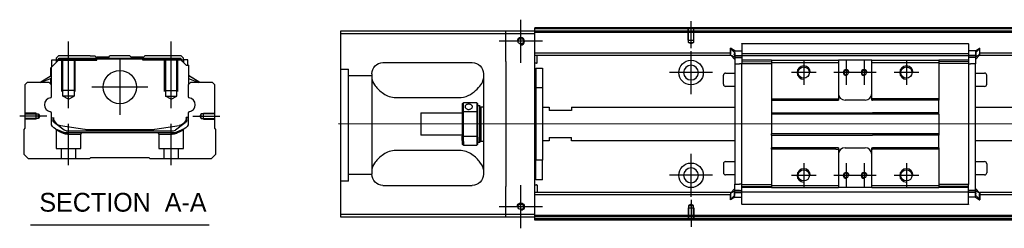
# Model space of a CAD drawing. Header units: millimetres. Extents: x -1108 to 3135, y -1596 to 860.
# Tile 547 of 649: x 647 to 1088, y -451 to -358. Entities that reach past the tile are written whole.
import ezdxf
from ezdxf.lldxf.tags import DXFTag

# ---------------------------------------------------------------- set-up
doc = ezdxf.new("R2010")
doc.units = ezdxf.units.MM
doc.layers.get('0').update_dxf_attribs({"linetype": 'CONTINUOUS'})
doc.styles.add('CHN', font='txt')
tags = doc.linetypes.add('DASHED', pattern=[25.72, 12.86, -12.86]).pattern_tags.tags
tags[6:7] = [DXFTag(74, 4), DXFTag(75, 0), DXFTag(340, '0'), DXFTag(46, 0.0), DXFTag(50, 0.0), DXFTag(44, 0.0), DXFTag(45, 0.0)]
tags[4:5] = [DXFTag(74, 4), DXFTag(75, 0), DXFTag(340, '0'), DXFTag(46, 0.0), DXFTag(50, 0.0), DXFTag(44, 0.0), DXFTag(45, 0.0)]

msp = doc.modelspace()

# ---------------------------------------------------------------- linework, layer by layer
at = {"ltscale": 0.2}
for p, q in [((871.69, -377.39), (871.69, -358.09)), ((947.94, -370.89), (947.94, -358.74)), ((669.05, -397.64), (669.05, -367.81)), ((715.05, -397.64), (715.05, -367.81)), ((881.34, -367.74), (862.04, -367.74)), ((947.94, -391.39), (947.94, -372.09)), ((692.05, -375.75), (692.05, -400.7)), ((998.44, -376.24), (998.44, -387.24)), ((1017.44, -376.24), (1017.44, -387.24)), ((1025.44, -376.24), (1025.44, -387.24)), ((1044.44, -376.24), (1044.44, -387.24)), ((957.59, -381.74), (938.29, -381.74)), ((1003.94, -381.74), (992.94, -381.74)), ((1022.94, -381.74), (1011.94, -381.74)), ((1030.94, -381.74), (1019.94, -381.74)), ((1049.94, -381.74), (1038.94, -381.74)), ((704.52, -388.23), (679.57, -388.23)), ((659.33, -401.23), (647.18, -401.23)), ((724.77, -401.23), (736.91, -401.23)), ((669.1, -423.23), (669.1, -404.73)), ((715, -423.23), (715, -404.73)), ((947.94, -437.34), (947.94, -418.04)), ((998.44, -422.24), (998.44, -433.24)), ((1017.44, -422.24), (1017.44, -433.24)), ((1025.44, -422.24), (1025.44, -433.24)), ((1044.44, -422.24), (1044.44, -433.24)), ((957.59, -427.69), (938.29, -427.69)), ((1003.94, -427.74), (992.94, -427.74)), ((1022.94, -427.74), (1011.94, -427.74)), ((1030.94, -427.74), (1019.94, -427.74)), ((1049.94, -427.74), (1038.94, -427.74)), ((871.69, -451.39), (871.69, -432.09)), ((947.94, -438.6), (947.94, -450.74)), ((881.34, -441.74), (862.04, -441.74))]:
    msp.add_line(p, q, dxfattribs=at)
at = {"linetype": 'Continuous'}
for p, q in [((864.94, -363.24), (790.94, -363.24)), ((790.94, -363.24), (790.94, -445.24)), ((790.94, -364.24), (864.94, -364.24)), ((864.94, -364.24), (864.94, -363.24)), ((877.94, -363.24), (864.94, -363.24)), ((864.94, -364.24), (877.94, -364.24)), ((864.94, -376.74), (864.94, -364.24)), ((877.94, -362.24), (877.94, -361.74)), ((1148.82, -362.24), (877.94, -362.24)), ((877.94, -363.24), (877.94, -362.24)), ((877.94, -364.24), (877.94, -363.24)), ((1148.58, -363.24), (877.94, -363.24)), ((877.94, -445.24), (877.94, -364.24)), ((970.69, -368.78), (1072.19, -368.78)), ((970.69, -368.83), (970.69, -374.14)), ((1072.19, -368.83), (1072.19, -374.14)), ((664.57, -374.23), (663.57, -375.23)), ((678.75, -374.23), (664.57, -374.23)), ((678.75, -374.23), (680.85, -374.23)), ((680.85, -374.23), (681.4, -374.78)), ((681.4, -374.78), (681.75, -374.78)), ((687.05, -374.78), (681.75, -374.78)), ((681.75, -375.28), (681.75, -374.78)), ((687.05, -374.78), (687.6, -374.23)), ((696.5, -374.23), (687.6, -374.23)), ((697.05, -374.78), (696.5, -374.23)), ((702.35, -374.78), (697.05, -374.78)), ((702.35, -374.78), (702.7, -374.78)), ((702.35, -375.28), (702.35, -374.78)), ((702.7, -374.78), (703.25, -374.23)), ((702.7, -374.78), (703.25, -374.23)), ((705.35, -374.23), (703.25, -374.23)), ((703.25, -374.23), (703.25, -374.23)), ((719.53, -374.23), (705.35, -374.23)), ((720.53, -375.23), (719.53, -374.23)), ((965.59, -373.06), (877.94, -373.06)), ((965.59, -374.06), (877.94, -374.06)), ((878.94, -377.39), (878.94, -374.06)), ((965.69, -370.87), (965.59, -370.87)), ((965.59, -373.41), (965.59, -370.87)), ((965.59, -370.97), (967.49, -372.95)), ((965.59, -373.76), (965.59, -373.41)), ((965.59, -373.76), (965.69, -373.76)), ((965.59, -373.86), (965.59, -373.76)), ((967.49, -375.84), (965.59, -373.86)), ((967.49, -372.02), (965.69, -370.87)), ((965.69, -370.87), (965.69, -373.41)), ((965.69, -373.76), (965.69, -373.41)), ((965.69, -373.76), (967.49, -374.91)), ((967.37, -374.06), (970.68, -374.06)), ((967.49, -372.02), (970.69, -372.02)), ((967.49, -374.01), (967.49, -375.06)), ((967.49, -374.91), (970.69, -374.91)), ((970.69, -373.21), (1072.19, -373.21)), ((970.69, -374.26), (970.69, -374.14)), ((970.69, -374.26), (970.69, -376.26)), ((1072.19, -374.26), (970.69, -374.26)), ((1075.39, -372.02), (1072.19, -372.02)), ((1072.2, -373.06), (1072.19, -373.06)), ((1072.19, -374.26), (1072.19, -374.14)), ((1072.19, -374.26), (1072.19, -374.14)), ((1072.19, -374.26), (1072.19, -376.26)), ((1075.39, -374.91), (1072.19, -374.91)), ((1075.51, -374.06), (1072.2, -374.06)), ((1075.39, -372.02), (1077.19, -370.87)), ((1077.29, -370.97), (1075.39, -372.95)), ((1077.19, -373.76), (1075.39, -374.91)), ((1075.39, -375.84), (1077.29, -373.86)), ((1075.39, -374.01), (1075.39, -375.06)), ((1077.19, -370.87), (1077.29, -370.87)), ((1077.19, -370.87), (1077.19, -373.41)), ((1077.19, -373.76), (1077.19, -373.41)), ((1077.29, -373.76), (1077.19, -373.76)), ((1077.29, -373.41), (1077.29, -370.87)), ((1196.21, -373.06), (1077.29, -373.06)), ((1077.29, -373.76), (1077.29, -373.41)), ((1077.29, -373.86), (1077.29, -373.76)), ((1195.97, -374.06), (1077.29, -374.06)), ((661.17, -379.68), (665.07, -375.78)), ((661.57, -376.08), (663.57, -376.08)), ((661.57, -379.28), (661.57, -376.08)), ((663.57, -375.23), (663.57, -376.08)), ((663.57, -376.08), (663.57, -377.28)), ((664.07, -376.23), (663.57, -376.23)), ((664.07, -376.14), (664.93, -375.28)), ((664.07, -376.78), (664.07, -376.14)), ((664.3, -376.24), (664.07, -376.14)), ((664.3, -376.24), (665.03, -375.51)), ((664.3, -376.54), (664.3, -376.24)), ((664.93, -375.28), (719.17, -375.28)), ((665.03, -375.51), (664.93, -375.28)), ((665.03, -375.51), (719.07, -375.51)), ((719.03, -375.78), (665.07, -375.78)), ((721.73, -378.48), (719.03, -375.78)), ((719.07, -375.51), (719.17, -375.28)), ((719.8, -376.24), (719.07, -375.51)), ((720.03, -376.14), (719.17, -375.28)), ((719.8, -376.24), (720.03, -376.14)), ((719.8, -376.54), (719.8, -376.24)), ((720.03, -376.78), (720.03, -376.14)), ((720.53, -376.23), (720.03, -376.23)), ((720.53, -376.08), (720.53, -375.23)), ((722.53, -376.08), (720.53, -376.08)), ((720.53, -376.08), (720.53, -377.28)), ((721.73, -378.48), (722.88, -378.48)), ((722.53, -378.48), (722.53, -376.08)), ((722.53, -376.08), (722.53, -376.08)), ((722.88, -378.48), (722.88, -385.73)), ((722.88, -378.48), (722.93, -378.48)), ((722.93, -383.12), (722.93, -378.48)), ((722.93, -378.48), (723.03, -378.48)), ((723.03, -383.19), (723.03, -378.48)), ((809.94, -377.24), (849.94, -377.24)), ((864.94, -376.74), (864.94, -432.74)), ((878.74, -377.59), (877.94, -377.59)), ((967.49, -375.06), (967.49, -377.76)), ((967.49, -377.76), (969.69, -377.76)), ((967.49, -377.76), (967.49, -431.72)), ((970.69, -377.76), (969.69, -377.76)), ((983.94, -376.26), (970.69, -376.26)), ((970.69, -376.26), (970.69, -376.99)), ((970.69, -376.99), (983.94, -376.76)), ((970.69, -376.99), (970.69, -377.72)), ((970.69, -377.72), (983.94, -377.63)), ((970.69, -431.76), (970.69, -377.72)), ((983.94, -376.26), (983.94, -377.26)), ((983.94, -377.26), (983.94, -393.54)), ((1013.69, -376.26), (1013.94, -376.26)), ((1013.69, -377.26), (1013.94, -377.26)), ((1013.94, -376.26), (1013.94, -377.26)), ((1028.94, -376.26), (1013.94, -376.26)), ((1013.94, -377.26), (1013.94, -393.54)), ((1028.94, -376.26), (1058.94, -376.26)), ((1028.94, -377.26), (1028.94, -376.26)), ((1028.94, -377.26), (1058.94, -377.26)), ((1028.94, -393.54), (1028.94, -377.26)), ((1058.94, -376.26), (1058.94, -377.26)), ((1072.19, -376.26), (1058.94, -376.26)), ((1072.19, -376.99), (1058.94, -376.76)), ((1058.94, -377.26), (1058.94, -393.54)), ((1072.19, -377.72), (1058.94, -377.63)), ((1072.19, -376.26), (1072.19, -376.99)), ((1072.19, -376.99), (1072.19, -377.72)), ((1072.19, -377.72), (1072.19, -431.76)), ((1072.19, -377.76), (1073.19, -377.76)), ((1075.39, -377.76), (1073.19, -377.76)), ((1075.39, -375.06), (1075.39, -377.76)), ((1075.39, -434.57), (1075.39, -377.76)), ((656.16, -386.23), (661.22, -383.09)), ((661.07, -383.19), (661.07, -379.78)), ((661.17, -383.12), (661.17, -379.68)), ((661.22, -379.63), (661.22, -385.73)), ((727.94, -386.23), (722.88, -383.09)), ((727.94, -386.23), (723.03, -383.18)), ((804.94, -382.24), (804.94, -427.24)), ((854.94, -382.24), (854.94, -427.24)), ((878.44, -379.74), (881.44, -379.74)), ((878.44, -379.74), (878.44, -388.49)), ((881.44, -379.74), (881.44, -388.49)), ((962.44, -386.97), (962.44, -382.97)), ((962.44, -382.97), (962.44, -382.97)), ((963.44, -381.97), (967.49, -381.97)), ((1075.39, -381.97), (1079.44, -381.97)), ((1080.44, -386.97), (1080.44, -382.97)), ((650.55, -386.23), (649.55, -387.23)), ((649.55, -387.23), (649.55, -406.68)), ((660.37, -386.23), (650.55, -386.23)), ((661.22, -384.43), (656.71, -386.23)), ((661.37, -387.23), (660.37, -386.23)), ((661.07, -386.93), (661.07, -384.49)), ((661.17, -387.03), (661.17, -384.45)), ((661.37, -392.54), (661.37, -387.23)), ((723.73, -386.23), (722.73, -387.23)), ((722.73, -387.23), (722.73, -392.54)), ((722.88, -384.43), (727.39, -386.23)), ((722.93, -387.03), (722.93, -384.45)), ((723.03, -386.92), (723.03, -384.49)), ((733.55, -386.23), (723.73, -386.23)), ((734.55, -387.23), (733.55, -386.23)), ((734.55, -406.68), (734.55, -387.23)), ((967.49, -387.97), (963.44, -387.97)), ((1079.44, -387.97), (1075.39, -387.97)), ((877.94, -390.34), (878.44, -390.34)), ((881.44, -388.49), (878.44, -388.49)), ((878.44, -388.49), (878.44, -420.99)), ((881.44, -388.49), (881.44, -420.99)), ((814.94, -392.84), (844.94, -392.84)), ((845.44, -395.74), (845.44, -399.33)), ((851.94, -395.24), (845.94, -395.24)), ((845.94, -399.2), (845.94, -395.24)), ((851.94, -395.24), (851.94, -399.2)), ((852.44, -399.33), (852.44, -395.74)), ((852.44, -396.49), (853.14, -396.49)), ((853.14, -396.49), (853.44, -396.79)), ((853.14, -396.49), (853.14, -410.58)), ((853.44, -410.36), (853.44, -396.79)), ((878.44, -393.34), (877.94, -393.34)), ((983.94, -393.54), (1012.83, -393.54)), ((983.94, -393.54), (983.94, -394.09)), ((983.94, -394.09), (1013.94, -394.09)), ((983.94, -394.09), (983.94, -399.74)), ((1013.94, -393.54), (1013.94, -394.09)), ((1025.94, -394.09), (1016.94, -394.09)), ((1028.94, -394.09), (1028.94, -393.54)), ((1028.94, -394.09), (1029.19, -394.09)), ((1045.19, -394.09), (1029.19, -394.09)), ((1058.94, -394.09), (1045.19, -394.09)), ((1058.94, -393.54), (1058.94, -394.09)), ((1058.94, -399.74), (1058.94, -394.09)), ((661.37, -404.16), (661.37, -399.77)), ((722.73, -399.77), (722.73, -404.16)), ((826.94, -399.74), (845.44, -399.74)), ((826.94, -399.74), (826.94, -409.74)), ((845.44, -399.33), (845.44, -410.15)), ((845.94, -410.29), (845.94, -399.2)), ((845.94, -399.2), (851.94, -399.2)), ((851.94, -399.2), (851.94, -410.29)), ((852.44, -410.15), (852.44, -399.33)), ((853.44, -397.59), (853.94, -397.09)), ((853.94, -397.09), (854.94, -397.09)), ((853.94, -412.39), (853.94, -397.09)), ((881.44, -397.24), (884.44, -397.24)), ((884.44, -397.24), (884.44, -398.74)), ((894.44, -398.74), (884.44, -398.74)), ((894.44, -397.24), (967.49, -397.24)), ((894.44, -397.24), (894.44, -398.74)), ((983.94, -399.74), (1029.19, -399.74)), ((983.94, -399.74), (983.94, -400.29)), ((1058.94, -400.29), (983.94, -400.29)), ((983.94, -400.29), (983.94, -409.19)), ((1045.19, -399.74), (1029.19, -399.74)), ((1058.94, -399.74), (1045.19, -399.74)), ((1058.94, -400.29), (1058.94, -399.74)), ((1058.94, -400.29), (1058.94, -409.19)), ((1075.39, -397.24), (1190.39, -397.24)), ((662.07, -401.88), (662.07, -402.96)), ((662.37, -401.88), (662.37, -402.92)), ((662.76, -404.23), (662.69, -404.17)), ((667.17, -407.44), (662.76, -404.23)), ((665.44, -405.36), (676.35, -407.09)), ((707.75, -407.09), (718.66, -405.36)), ((721.34, -404.23), (716.92, -407.44)), ((721.41, -404.17), (721.34, -404.23)), ((722.73, -401.88), (721.73, -401.88)), ((721.73, -401.88), (721.73, -402.92)), ((722.03, -402.96), (722.03, -401.88)), ((649.55, -406.68), (649.05, -407.18)), ((649.05, -407.18), (649.05, -418.23)), ((668.06, -407.73), (716.04, -407.73)), ((715.54, -408.73), (668.56, -408.73)), ((678, -407.23), (706.1, -407.23)), ((720.87, -406.93), (717.45, -408.35)), ((735.05, -407.18), (734.55, -406.68)), ((735.05, -418.23), (735.05, -407.18)), ((845.44, -409.74), (826.94, -409.74)), ((845.44, -412.17), (845.44, -410.15)), ((852.44, -413.74), (852.44, -410.15)), ((1058.94, -409.19), (983.94, -409.19)), ((983.94, -409.74), (983.94, -409.19)), ((983.94, -409.74), (1029.19, -409.74)), ((983.94, -409.74), (983.94, -415.39)), ((1045.19, -409.74), (1029.19, -409.74)), ((1058.94, -409.74), (1045.19, -409.74)), ((1058.94, -409.19), (1058.94, -409.74)), ((1058.94, -415.39), (1058.94, -409.74)), ((845.44, -412.17), (845.44, -413.74)), ((851.94, -410.29), (845.94, -410.29)), ((845.94, -412.52), (845.94, -410.29)), ((845.94, -412.52), (845.94, -414.24)), ((845.94, -414.24), (851.94, -414.24)), ((851.94, -410.29), (851.94, -412.52)), ((851.94, -412.52), (851.94, -414.24)), ((853.14, -412.99), (852.44, -412.99)), ((853.14, -412.99), (853.14, -410.58)), ((853.44, -412.69), (853.14, -412.99)), ((853.44, -410.36), (853.44, -412.69)), ((853.44, -411.89), (853.94, -412.39)), ((853.94, -412.39), (854.94, -412.39)), ((884.44, -412.24), (881.44, -412.24)), ((884.44, -410.74), (894.44, -410.74)), ((884.44, -410.74), (884.44, -412.24)), ((894.44, -412.24), (894.44, -410.74)), ((967.49, -412.24), (894.44, -412.24)), ((1186.77, -412.24), (1075.39, -412.24)), ((649.05, -418.23), (651.05, -420.23)), ((733.05, -420.23), (735.05, -418.23)), ((844.94, -416.65), (814.94, -416.65)), ((877.94, -416.15), (878.44, -416.15)), ((1013.94, -415.39), (983.94, -415.39)), ((983.94, -415.94), (983.94, -415.39)), ((1012.83, -415.94), (983.94, -415.94)), ((983.94, -415.94), (983.94, -432.22)), ((1013.94, -415.39), (1013.94, -415.94)), ((1013.94, -415.94), (1013.94, -432.22)), ((1016.94, -415.39), (1025.94, -415.39)), ((1028.94, -415.94), (1028.94, -415.39)), ((1028.94, -432.22), (1028.94, -415.94)), ((1045.19, -415.39), (1029.19, -415.39)), ((1058.94, -415.39), (1045.19, -415.39)), ((1058.94, -415.39), (1058.94, -415.94)), ((1058.94, -415.94), (1058.94, -432.22)), ((651.05, -420.23), (678.55, -420.23)), ((678.55, -420.23), (679.05, -419.73)), ((679.05, -419.73), (705.05, -419.73)), ((705.05, -419.73), (705.55, -420.23)), ((705.55, -420.23), (733.05, -420.23)), ((878.44, -419.15), (877.94, -419.15)), ((881.44, -420.99), (878.44, -420.99)), ((878.44, -429.74), (878.44, -420.99)), ((881.44, -429.74), (881.44, -420.99)), ((962.44, -422.52), (962.44, -426.52)), ((963.44, -421.52), (967.49, -421.52)), ((1075.39, -421.52), (1079.44, -421.52)), ((1080.44, -422.52), (1080.44, -426.52)), ((967.49, -427.52), (963.44, -427.52)), ((1079.44, -427.52), (1075.39, -427.52)), ((1080.44, -426.52), (1080.44, -426.52)), ((809.94, -432.24), (849.94, -432.24)), ((877.94, -431.9), (878.74, -431.9)), ((881.44, -429.74), (878.44, -429.74)), ((878.94, -432.1), (878.94, -435.42)), ((967.49, -434.42), (967.49, -431.72)), ((967.49, -431.72), (969.69, -431.72)), ((970.69, -431.72), (969.69, -431.72)), ((970.69, -432.49), (970.69, -431.76)), ((970.69, -431.76), (983.94, -431.86)), ((983.94, -432.22), (983.94, -433.22)), ((1013.69, -432.22), (1013.94, -432.22)), ((1013.94, -432.22), (1013.94, -433.22)), ((1028.94, -432.22), (1058.94, -432.22)), ((1028.94, -433.22), (1028.94, -432.22)), ((1072.19, -431.76), (1058.94, -431.86)), ((1058.94, -432.22), (1058.94, -433.22)), ((1072.19, -433.22), (1072.19, -431.72)), ((864.94, -445.24), (864.94, -432.74)), ((965.59, -435.42), (877.94, -435.42)), ((965.59, -436.42), (877.94, -436.42)), ((967.49, -433.64), (965.59, -435.62)), ((965.59, -435.62), (965.59, -435.72)), ((965.59, -435.72), (965.59, -436.08)), ((965.59, -435.72), (965.69, -435.72)), ((965.59, -436.08), (965.59, -438.62)), ((965.59, -438.52), (967.49, -436.54)), ((965.69, -435.72), (967.49, -434.57)), ((965.69, -435.72), (965.69, -436.08)), ((965.69, -438.62), (965.69, -436.08)), ((967.37, -435.42), (970.68, -435.42)), ((967.49, -435.48), (967.49, -434.42)), ((967.49, -434.57), (970.69, -434.57)), ((970.69, -432.49), (983.94, -432.72)), ((970.69, -433.22), (970.69, -432.49)), ((970.69, -435.22), (970.69, -433.22)), ((983.9, -433.22), (970.69, -433.22)), ((1072.19, -435.22), (970.69, -435.22)), ((970.69, -440.65), (970.69, -435.22)), ((970.69, -435.22), (970.69, -435.35)), ((1013.69, -433.22), (1013.94, -433.22)), ((1028.94, -433.22), (1013.94, -433.22)), ((1028.94, -433.22), (1058.94, -433.22)), ((1072.19, -432.49), (1058.94, -432.72)), ((1072.19, -433.22), (1058.94, -433.22)), ((1072.19, -435.22), (1072.19, -433.22)), ((1075.39, -434.57), (1072.19, -434.57)), ((1072.19, -435.22), (1072.19, -435.35)), ((1072.19, -435.22), (1072.19, -435.35)), ((1072.19, -440.65), (1072.19, -435.35)), ((1075.51, -435.42), (1072.2, -435.42)), ((1075.39, -433.64), (1077.29, -435.62)), ((1075.39, -435.48), (1075.39, -434.42)), ((1077.19, -435.72), (1075.39, -434.57)), ((1077.29, -438.52), (1075.39, -436.54)), ((1077.19, -435.72), (1077.19, -436.08)), ((1077.29, -435.72), (1077.19, -435.72)), ((1077.19, -438.62), (1077.19, -436.08)), ((1181.19, -435.42), (1077.29, -435.42)), ((1077.29, -435.62), (1077.29, -435.72)), ((1077.29, -435.72), (1077.29, -436.08)), ((1077.29, -436.08), (1077.29, -438.62)), ((1180.94, -436.42), (1077.29, -436.42)), ((965.69, -438.62), (965.59, -438.62)), ((967.49, -437.47), (965.69, -438.62)), ((967.49, -437.47), (970.69, -437.47)), ((1072.19, -440.7), (970.69, -440.7)), ((1075.39, -437.47), (1072.19, -437.47)), ((1075.39, -437.47), (1077.19, -438.62)), ((1077.19, -438.62), (1077.29, -438.62)), ((790.94, -445.24), (790.94, -446.24)), ((864.94, -445.24), (790.94, -445.24)), ((864.94, -446.24), (864.94, -445.24)), ((877.94, -445.24), (864.94, -445.24)), ((877.94, -446.24), (877.94, -445.24)), ((790.94, -446.24), (864.94, -446.24)), ((864.94, -446.24), (877.94, -446.24)), ((1128.58, -446.24), (877.94, -446.24)), ((877.94, -447.24), (877.94, -446.24)), ((1128.34, -447.24), (877.94, -447.24)), ((877.94, -447.74), (877.94, -447.24))]:
    msp.add_line(p, q, dxfattribs=at)
at = {"linetype": 'DASHED'}
for p, q in [((1417.94, -363.74), (877.94, -363.74)), ((970.69, -368.83), (970.69, -368.78)), ((1072.19, -368.83), (1072.19, -368.78)), ((681.4, -376.23), (681.4, -374.78)), ((702.7, -376.23), (702.7, -374.78)), ((664.07, -376.23), (681.75, -376.23)), ((681.75, -376.23), (681.75, -375.28)), ((702.35, -376.23), (702.35, -375.28)), ((720.03, -376.23), (702.35, -376.23)), ((720.53, -376.23), (720.53, -376.08)), ((722.53, -378.23), (722.53, -378.23)), ((969.69, -375.06), (967.49, -375.06)), ((970.69, -375.06), (970.19, -375.06)), ((970.69, -375.56), (970.69, -375.56)), ((1072.19, -375.56), (1072.19, -375.56)), ((723.09, -383.23), (723.09, -383.23)), ((983.91, -384.94), (983.94, -384.94)), ((663.55, -407.4), (663.55, -415.73)), ((668.6, -409.23), (674.55, -409.23)), ((674.55, -409.23), (675.05, -408.73)), ((674.55, -415.73), (674.55, -409.23)), ((709, -408.73), (709.5, -409.23)), ((709.5, -409.23), (709.5, -415.73)), ((709.5, -409.23), (715.49, -409.23)), ((720.5, -415.73), (720.5, -407.42)), ((663.55, -415.73), (669.05, -415.73)), ((665.75, -415.73), (665.75, -420.23)), ((669.05, -415.73), (674.55, -415.73)), ((672.35, -420.23), (672.35, -415.73)), ((709.5, -415.73), (720.5, -415.73)), ((711.7, -415.73), (711.7, -420.23)), ((718.3, -420.23), (718.3, -415.73)), ((794.44, -430.26), (790.94, -430.26)), ((969.69, -434.42), (967.49, -434.42)), ((970.69, -434.42), (970.19, -434.42)), ((970.69, -433.92), (970.69, -433.92)), ((1072.19, -433.92), (1072.19, -433.92)), ((1072.19, -434.42), (1072.69, -434.42)), ((970.69, -440.65), (970.69, -440.7)), ((1072.19, -440.65), (1072.19, -440.7)), ((1128.7, -445.74), (877.94, -445.74))]:
    msp.add_line(p, q, dxfattribs=at)
at = {"linetype": 'DASHED', "ltscale": 0.1}
for p, q in [((946.64, -367.24), (946.64, -362.24)), ((946.86, -368.24), (946.86, -362.24)), ((949.01, -362.24), (949.01, -368.24)), ((949.24, -367.24), (949.24, -362.24)), ((946.64, -367.24), (949.24, -367.24)), ((947.94, -368.88), (946.86, -368.24)), ((946.86, -368.24), (949.01, -368.24)), ((949.01, -368.24), (947.94, -368.88)), ((666.05, -390.23), (666.05, -376.23)), ((666.55, -392.23), (666.55, -376.23)), ((671.55, -376.23), (671.55, -392.23)), ((672.05, -390.23), (672.05, -376.23)), ((712.05, -390.23), (712.05, -376.23)), ((712.55, -376.23), (712.55, -392.23)), ((717.55, -392.23), (717.55, -376.23)), ((718.05, -390.23), (718.05, -376.23)), ((672.05, -389.78), (666.05, -389.78)), ((671.55, -392.23), (666.55, -392.23)), ((669.05, -393.67), (666.55, -392.23)), ((669.05, -393.67), (671.55, -392.23)), ((712.05, -389.78), (718.05, -389.78)), ((712.55, -392.23), (717.55, -392.23)), ((715.05, -393.67), (712.55, -392.23)), ((715.05, -393.67), (717.55, -392.23)), ((654.55, -399.93), (649.55, -399.93)), ((649.55, -400.15), (655.55, -400.15)), ((654.55, -402.53), (654.55, -399.93)), ((655.55, -400.15), (656.19, -401.23)), ((655.55, -402.3), (655.55, -400.15)), ((656.19, -401.23), (655.55, -402.3)), ((728.55, -400.15), (727.91, -401.23)), ((727.91, -401.23), (728.55, -402.3)), ((734.55, -400.15), (728.55, -400.15)), ((728.55, -402.3), (728.55, -400.15)), ((729.55, -402.53), (729.55, -399.93)), ((729.55, -399.93), (734.55, -399.93)), ((655.55, -402.3), (649.55, -402.3)), ((654.55, -402.53), (649.55, -402.53)), ((728.55, -402.3), (734.55, -402.3)), ((729.55, -402.53), (734.55, -402.53)), ((947.94, -440.6), (946.86, -441.25)), ((949.01, -441.25), (947.94, -440.6)), ((946.64, -442.24), (949.24, -442.24)), ((946.64, -442.24), (946.64, -447.24)), ((946.86, -441.25), (946.86, -447.24)), ((946.86, -441.25), (949.01, -441.25)), ((949.01, -447.24), (949.01, -441.25)), ((949.24, -442.24), (949.24, -447.24))]:
    msp.add_line(p, q, dxfattribs=at)
at = {"linetype": 'DASHED', "ltscale": 0.3}
for p, q in [((790.94, -380.26), (794.44, -380.26)), ((794.44, -430.26), (794.44, -380.26)), ((804.94, -383.26), (794.44, -383.26)), ((804.94, -427.26), (794.44, -427.26))]:
    msp.add_line(p, q, dxfattribs=at)
for p, q in [((1431.94, -404.79), (789.94, -404.74)), ((652.04, -449.86), (732.08, -449.86))]:
    msp.add_line(p, q)
for centre in [(871.69, -367.74), (871.69, -441.74)]:
    msp.add_circle(centre, 1.25)
at = {"linetype": 'Continuous'}
for centre, radius in [((947.94, -381.74), 5.5), ((998.44, -381.74), 2.5), ((1044.44, -381.74), 2.5), ((692.05, -388.23), 7.47), ((947.94, -427.69), 5.5), ((998.44, -427.74), 2.5), ((1044.44, -427.74), 2.5)]:
    msp.add_circle(centre, radius, dxfattribs=at)
at = {"linetype": 'Continuous', "extrusion": (0, 0, -1)}
for centre, radius in [((-947.94, -381.74), 3.3), ((-1017.44, -381.74), 1.05), ((-1025.44, -381.74), 1.05), ((-1017.44, -427.74), 1.05), ((-1025.44, -427.74), 1.05)]:
    msp.add_circle(centre, radius, dxfattribs=at)
at = {"linetype": 'Continuous', "extrusion": (-6.12303e-17, 0, -1)}
msp.add_circle((-947.94, -427.69), 3.3, dxfattribs=at)
at = {"linetype": 'Continuous'}
for centre, radius, start, end in [((871.69, -367.74), 1.65, 270, 180), ((878.74, -377.39), 0.2, 270, 0), ((963.44, -382.97), 1, 90, 180), ((1079.44, -382.97), 1, 0, 90), ((963.44, -386.97), 1, 180, 270), ((1079.44, -386.97), 1, 270, 0), ((660.87, -392.54), 0.5, 285.1919, 0), ((723.23, -392.54), 0.5, 180, 254.8081), ((1016.94, -391.09), 3, 180, 270), ((1025.94, -391.09), 3, 270, 360), ((660.87, -399.77), 0.5, 0, 74.8081), ((723.23, -399.77), 0.5, 105.1919, 180), ((666.07, -401.41), 4, 202.3316, 260.9414), ((718.03, -401.41), 4, 337.6678, 353.1681), ((718.03, -401.41), 3.77, 349.0413, 352.7469), ((678, -396.73), 10.5, 260.9414, 270), ((706.1, -396.73), 10.5, 270, 279.0586), ((716.04, -406.23), 1.5, 270, 306.0274), ((1016.94, -418.39), 3, 90, 180), ((1025.94, -418.39), 3, 0, 90), ((963.44, -422.52), 1, 90, 180), ((1079.44, -422.52), 1, 0, 90), ((963.44, -426.52), 1, 180, 270), ((1079.44, -426.52), 1, 270, 0), ((878.74, -432.1), 0.2, 0, 90)]:
    msp.add_arc(centre, radius, start, end, dxfattribs=at)
at = {"linetype": 'Continuous', "extrusion": (-6.12303e-17, 0, -1)}
for centre, radius, start, end in [((-809.94, -382.24), 5, 0, 90), ((-849.94, -382.24), 5, 90, 180), ((-809.94, -427.24), 5, 270, 0), ((-849.94, -427.24), 5, 180, 270), ((-871.69, -441.74), 1.65, 0, 270)]:
    msp.add_arc(centre, radius, start, end, dxfattribs=at)
for centre, radius, start, end in [((998.44, -381.74), 3, 0, 270), ((1044.44, -381.74), 3, 0, 270), ((1017.44, -381.74), 1.3, 0, 270), ((1025.44, -381.74), 1.3, 0, 270), ((661.49, -396.16), 3.17, 98.9371, 261.0629), ((722.61, -396.16), 3.17, 278.9371, 81.0629), ((998.44, -427.74), 3, 0, 270), ((1017.44, -427.74), 1.3, 0, 270), ((1025.44, -427.74), 1.3, 0, 270), ((1044.44, -427.74), 3, 0, 270)]:
    msp.add_arc(centre, radius, start, end)
at = {"linetype": 'Continuous', "extrusion": (0, 0, -1)}
for centre, radius, start, end in [((-664.37, -404.16), 3, 292.4327, 0), ((-663.57, -402.96), 1.5, 306.0274, 0), ((-666.07, -401.41), 4, 337.6678, 353.1681), ((-666.07, -401.41), 3.77, 349.0413, 352.7469), ((-718.03, -401.41), 4, 202.3316, 260.9414), ((-719.73, -404.16), 3, 180, 247.5673), ((-720.53, -402.96), 1.5, 180, 233.9726), ((-668.56, -403.73), 5, 270, 292.4327), ((-668.06, -406.23), 1.5, 270, 306.0274), ((-715.54, -403.73), 5, 247.5673, 270)]:
    msp.add_arc(centre, radius, start, end, dxfattribs=at)
at = {"linetype": 'Continuous'}
for points, degree in [([(1148.94, -361.74), (877.94, -361.74)], 1), ([(967.33, -373.71), (967.35, -373.53), (967.36, -373.36), (967.38, -373.19)], 3), ([(967.33, -373.85), (967.34, -373.92), (967.36, -374), (967.37, -374.07)], 3), ([(1075.55, -373.71), (1075.53, -373.53), (1075.52, -373.36), (1075.5, -373.19)], 3), ([(1075.55, -373.85), (1075.53, -373.92), (1075.52, -374), (1075.51, -374.07)], 3), ([(967.49, -375.06), (968.49, -375.06)], 1), ([(968.49, -375.06), (970.69, -375.06)], 1), ([(983.94, -376.26), (1013.69, -376.26)], 1), ([(983.94, -377.26), (1013.69, -377.26)], 1), ([(1075.39, -375.06), (1072.19, -375.06)], 1), ([(661.22, -385.73), (661.22, -386.33)], 1), ([(661.22, -386.33), (661.22, -387.08)], 1), ([(722.88, -385.73), (722.88, -386.33)], 1), ([(722.88, -386.33), (722.88, -387.08)], 1), ([(804.94, -384.45), (804.94, -385.2), (805.41, -386.18), (806.18, -387.24)], 3), ([(845.44, -395.74), (845.61, -395.58), (845.77, -395.41), (845.94, -395.24)], 3), ([(851.94, -395.24), (852.11, -395.41), (852.27, -395.58), (852.44, -395.74)], 3), ([(1012.83, -393.54), (1013.83, -393.54)], 1), ([(1013.94, -393.54), (1013.83, -393.54)], 1), ([(1028.94, -393.54), (1029.19, -393.54)], 1), ([(1045.19, -393.54), (1029.19, -393.54)], 1), ([(1058.94, -393.54), (1045.19, -393.54)], 1), ([(845.94, -399.2), (845.77, -399.24), (845.61, -399.29), (845.44, -399.33)], 3), ([(851.94, -399.2), (852.11, -399.24), (852.27, -399.29), (852.44, -399.33)], 3), ([(845.94, -410.29), (845.77, -410.24), (845.61, -410.2), (845.44, -410.15)], 3), ([(851.94, -410.29), (852.11, -410.24), (852.27, -410.2), (852.44, -410.15)], 3), ([(845.94, -414.24), (845.77, -414.08), (845.61, -413.91), (845.44, -413.74)], 3), ([(852.44, -413.74), (852.27, -413.91), (852.11, -414.08), (851.94, -414.24)], 3), ([(1012.83, -415.94), (1013.83, -415.94)], 1), ([(1013.94, -415.94), (1013.83, -415.94)], 1), ([(1028.94, -415.39), (1029.19, -415.39)], 1), ([(1028.94, -415.94), (1029.19, -415.94)], 1), ([(1045.19, -415.94), (1029.19, -415.94)], 1), ([(1058.94, -415.94), (1045.19, -415.94)], 1), ([(806.18, -422.24), (805.41, -423.31), (804.94, -424.28), (804.94, -425.03)], 3), ([(854.94, -425.03), (854.94, -424.28), (854.47, -423.32), (853.69, -422.24)], 3), ([(983.94, -432.22), (997.69, -432.22)], 1), ([(997.69, -432.22), (998.69, -432.22)], 1), ([(998.69, -432.22), (1013.69, -432.22)], 1), ([(967.33, -435.64), (967.34, -435.56), (967.36, -435.49), (967.37, -435.41)], 3), ([(967.33, -435.78), (967.35, -435.96), (967.36, -436.13), (967.38, -436.29)], 3), ([(967.49, -434.42), (968.49, -434.42)], 1), ([(968.49, -434.42), (970.69, -434.42)], 1), ([(983.94, -433.22), (997.69, -433.22)], 1), ([(997.69, -433.22), (998.69, -433.22)], 1), ([(998.69, -433.22), (1013.69, -433.22)], 1), ([(1075.39, -434.42), (1072.19, -434.42)], 1), ([(1075.55, -435.64), (1075.53, -435.56), (1075.52, -435.49), (1075.51, -435.41)], 3), ([(1128.22, -447.74), (877.94, -447.74)], 1)]:
    msp.add_open_spline(points, degree=degree, dxfattribs=at)
for points, knots in [([(967.49, -372.02), (967.5, -372.04), (967.5, -372.11), (967.48, -372.33), (967.46, -372.48), (967.41, -372.87), (967.39, -373.1), (967.35, -373.46), (967.34, -373.58), (967.33, -373.71)], [0, 0, 0, 0, 0.287722, 0.287722, 0.57524, 0.57524, 0.866218, 0.866218, 1, 1, 1, 1]), ([(967.33, -373.85), (967.33, -373.82), (967.33, -373.8), (967.33, -373.76), (967.33, -373.73), (967.33, -373.71)], [0, 0, 0, 0, 0.477374, 0.477374, 1, 1, 1, 1]), ([(967.37, -374.07), (967.38, -374.15), (967.39, -374.23), (967.42, -374.43), (967.44, -374.56), (967.47, -374.75), (967.48, -374.82), (967.49, -374.89), (967.49, -374.91), (967.49, -374.91)], [0, 0, 0, 0, 0.160093, 0.160093, 0.46629, 0.46629, 0.769268, 0.769268, 1, 1, 1, 1]), ([(1075.39, -372.02), (1075.38, -372.04), (1075.38, -372.11), (1075.4, -372.33), (1075.42, -372.48), (1075.46, -372.87), (1075.49, -373.1), (1075.53, -373.46), (1075.54, -373.58), (1075.55, -373.71)], [0, 0, 0, 0, 0.287722, 0.287722, 0.57524, 0.57524, 0.866218, 0.866218, 1, 1, 1, 1]), ([(1075.51, -374.07), (1075.5, -374.15), (1075.49, -374.23), (1075.46, -374.43), (1075.44, -374.56), (1075.41, -374.75), (1075.4, -374.82), (1075.39, -374.89), (1075.39, -374.91), (1075.39, -374.91)], [0, 0, 0, 0, 0.160093, 0.160093, 0.46629, 0.46629, 0.769268, 0.769268, 1, 1, 1, 1]), ([(1075.55, -373.85), (1075.55, -373.82), (1075.55, -373.8), (1075.55, -373.76), (1075.55, -373.73), (1075.55, -373.71)], [0, 0, 0, 0, 0.477374, 0.477374, 1, 1, 1, 1]), ([(806.18, -387.24), (807.01, -388.38), (808.14, -389.6), (811.02, -391.81), (812.88, -392.84), (814.94, -392.84)], [0, 0, 0, 0, 0.5, 0.5, 1, 1, 1, 1]), ([(844.94, -392.84), (846.46, -392.84), (847.88, -392.28), (850.28, -390.82), (851.27, -389.96), (853.83, -387.34), (854.94, -385.62), (854.94, -384.45)], [0, 0, 0, 0, 0.25, 0.25, 0.5, 0.5, 1, 1, 1, 1]), ([(849.99, -396.96), (849.99, -396.83), (849.96, -396.71), (849.84, -396.47), (849.75, -396.37), (849.52, -396.18), (849.38, -396.1), (849.07, -395.98), (848.89, -395.94), (848.53, -395.89), (848.34, -395.88), (847.98, -395.9), (847.79, -395.93), (847.46, -396.03), (847.31, -396.1), (847.05, -396.26), (846.94, -396.36), (846.78, -396.58), (846.72, -396.7), (846.69, -396.87), (846.69, -396.92), (846.69, -396.96)], [0, 0, 0, 0, 0.106605, 0.106605, 0.21316, 0.21316, 0.320465, 0.320465, 0.42832, 0.42832, 0.535356, 0.535356, 0.641477, 0.641477, 0.748016, 0.748016, 0.855648, 0.855648, 0.963354, 0.963354, 1, 1, 1, 1]), ([(846.69, -396.96), (846.69, -397.09), (846.72, -397.23), (846.84, -397.49), (846.93, -397.61), (847.16, -397.83), (847.3, -397.93), (847.61, -398.09), (847.79, -398.15), (848.15, -398.22), (848.34, -398.23), (848.7, -398.19), (848.88, -398.15), (849.21, -398.03), (849.37, -397.94), (849.63, -397.74), (849.74, -397.62), (849.9, -397.37), (849.96, -397.23), (849.99, -397.05), (849.99, -397.01), (849.99, -396.96)], [0, 0, 0, 0, 0.106605, 0.106605, 0.21316, 0.21316, 0.320465, 0.320465, 0.42832, 0.42832, 0.535356, 0.535356, 0.641477, 0.641477, 0.748016, 0.748016, 0.855648, 0.855648, 0.963354, 0.963354, 1, 1, 1, 1]), ([(814.94, -416.65), (812.87, -416.65), (811.02, -417.67), (808.15, -419.87), (807.01, -421.11), (806.18, -422.24)], [0, 0, 0, 0, 0.5, 0.5, 1, 1, 1, 1]), ([(853.69, -422.24), (852.87, -421.1), (851.74, -419.88), (848.85, -417.67), (847, -416.65), (844.94, -416.65)], [0, 0, 0, 0, 0.5, 0.5, 1, 1, 1, 1]), ([(967.33, -435.64), (967.33, -435.66), (967.33, -435.68), (967.33, -435.73), (967.33, -435.75), (967.33, -435.78)], [0, 0, 0, 0, 0.477374, 0.477374, 1, 1, 1, 1]), ([(967.49, -437.47), (967.5, -437.45), (967.5, -437.38), (967.48, -437.16), (967.46, -437), (967.42, -436.62), (967.39, -436.39), (967.35, -436.02), (967.34, -435.9), (967.33, -435.78)], [0, 0, 0, 0, 0.287722, 0.287722, 0.57524, 0.57524, 0.866218, 0.866218, 1, 1, 1, 1]), ([(967.37, -435.41), (967.38, -435.33), (967.39, -435.26), (967.42, -435.05), (967.44, -434.93), (967.47, -434.74), (967.48, -434.67), (967.49, -434.59), (967.49, -434.57), (967.49, -434.57)], [0, 0, 0, 0, 0.160093, 0.160093, 0.46629, 0.46629, 0.769268, 0.769268, 1, 1, 1, 1]), ([(1075.39, -437.47), (1075.38, -437.45), (1075.38, -437.38), (1075.4, -437.16), (1075.42, -437), (1075.46, -436.62), (1075.49, -436.39), (1075.53, -436.02), (1075.54, -435.9), (1075.55, -435.78)], [0, 0, 0, 0, 0.287722, 0.287722, 0.57524, 0.57524, 0.866218, 0.866218, 1, 1, 1, 1]), ([(1075.51, -435.41), (1075.5, -435.33), (1075.49, -435.26), (1075.46, -435.05), (1075.44, -434.93), (1075.41, -434.74), (1075.4, -434.67), (1075.39, -434.59), (1075.39, -434.57), (1075.39, -434.57)], [0, 0, 0, 0, 0.160093, 0.160093, 0.46629, 0.46629, 0.769268, 0.769268, 1, 1, 1, 1]), ([(1075.55, -435.64), (1075.55, -435.66), (1075.55, -435.68), (1075.55, -435.73), (1075.55, -435.75), (1075.55, -435.78)], [0, 0, 0, 0, 0.477374, 0.477374, 1, 1, 1, 1])]:
    msp.add_open_spline(points, degree=3, knots=knots, dxfattribs=at)
for points in [[(967.49, -372.95), (967.49, -373), (967.49, -374.01)], [(1075.39, -372.95), (1075.39, -373), (1075.39, -374.01)], [(967.49, -436.54), (967.49, -436.49), (967.49, -435.48)], [(1075.39, -436.54), (1075.39, -436.49), (1075.39, -435.48)]]:
    msp.add_rational_spline(points, [1, 0.817576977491, 1], degree=2, dxfattribs=at)
at = {"linetype": 'DASHED'}
for points, degree in [([(663.24, -406.94), (663.55, -407.4)], 1), ([(666.68, -408.81), (666.65, -408.35)], 1), ([(668.56, -408.73), (668.6, -409.23)], 1), ([(715.54, -408.73), (715.52, -408.89), (715.51, -409.06), (715.49, -409.23)], 3), ([(717.45, -408.35), (717.42, -408.81)], 1), ([(720.5, -407.42), (720.81, -406.96)], 1)]:
    msp.add_open_spline(points, degree=degree, dxfattribs=at)
for points, degree, knots in [([(663.24, -406.94), (663.24, -406.94), (664.16, -407.32), (665.09, -407.7), (666.65, -408.35)], 2, [0, 0, 0, 0.5, 0.5, 1, 1, 1]), ([(663.55, -407.4), (663.55, -407.4), (663.55, -407.4), (664.02, -407.61), (665.33, -408.2), (666.21, -408.6), (666.68, -408.81)], 3, [0, 0, 0, 0, 0.000815, 0.486557, 0.726811, 1, 1, 1, 1]), ([(666.68, -408.81), (666.99, -408.93), (667.59, -409.17), (668.27, -409.21), (668.6, -409.23)], 3, [0, 0, 0, 0, 0.515943, 1, 1, 1, 1]), ([(715.49, -409.23), (715.83, -409.21), (716.51, -409.17), (717.11, -408.93), (717.42, -408.81)], 3, [0, 0, 0, 0, 0.484584, 1, 1, 1, 1]), ([(717.42, -408.81), (717.73, -408.67), (718.34, -408.39), (719.09, -408.06), (720.09, -407.61), (720.5, -407.42), (720.5, -407.42)], 3, [0, 0, 0, 0, 0.185898, 0.357233, 0.514425, 1, 1, 1, 1])]:
    msp.add_open_spline(points, degree=degree, knots=knots, dxfattribs=at)

# ---------------------------------------------------------------- texts
at = {"insert": (656, -439.82), "char_height": 8.4, "attachment_point": 4, "style": 'CHN'}
msp.add_mtext('SECTION  A-A ', dxfattribs=at)

doc.saveas('drawing.dxf')
